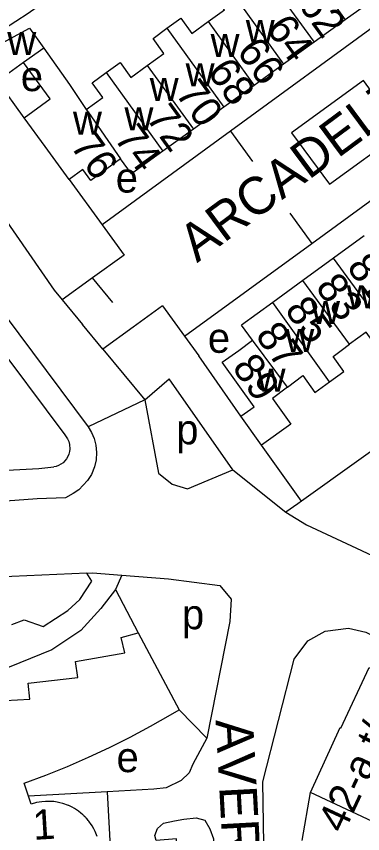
# Model space of a CAD drawing. Extents: x 159045 to 160918, y 380454 to 382516.
# Drawn here: x 159907.1 to 159953.3, y 381185.5 to 381294.6 of the extents above; entities that cross this region are included whole.
import ezdxf

# ---------------------------------------------------------------- set-up
doc = ezdxf.new("R2010")
doc.units = 0
for name, color, linetype in [('BLT_Basislijn', 7, 'Continuous'), ('BLT_Bebouwing', 7, 'Continuous'), ('BLT_Centroide', 7, 'Continuous'), ('BLT_Huisnummer', 7, 'Continuous'), ('BLT_Huisnummer_ tussenligend', 7, 'Continuous'), ('BLT_Huisnummer_reeks', 7, 'Continuous'), ('BLT_Onderverdeling_panden', 7, 'Continuous'), ('BLT_Straatnaam', 7, 'Continuous'), ('BLT_Vlakafsluiter', 7, 'Continuous')]:
    doc.layers.add(name, color=color, linetype=linetype)

msp = doc.modelspace()

# ---------------------------------------------------------------- linework, layer by layer
at = {"layer": 'BLT_Basislijn'}
for p, q in [((159908.11, 381281.06), (159904.56, 381285.94)), ((159935.67, 381279.29), (159938.6, 381275.24)), ((159914.12, 381272.81), (159918.53, 381266.79)), ((159943.62, 381268.35), (159946.55, 381264.3)), ((159918.53, 381266.79), (159921.46, 381262.74)), ((159921.46, 381262.74), (159917.25, 381259.69)), ((159917.25, 381259.69), (159913.19, 381256.75)), ((159919.97, 381256.4), (159917.25, 381259.69)), ((159926.6, 381255.94), (159922.69, 381253.11)), ((159926.6, 381255.94), (159929.53, 381251.89)), ((159918.63, 381250.17), (159915.91, 381253.46)), ((159922.69, 381253.11), (159918.63, 381250.17)), ((159929.53, 381251.89), (159931.45, 381249.26)), ((159937.08, 381241.22), (159931.45, 381249.26)), ((159924.23, 381243.4), (159927.5, 381246.19)), ((159935.99, 381234.04), (159927.5, 381246.19)), ((159945.18, 381229.88), (159939.82, 381237.36)), ((159921.17, 381219.99), (159920.31, 381218.08)), ((159920.31, 381218.08), (159923.34, 381212.26)), ((159928.81, 381202.01), (159932.52, 381198.22)), ((159919.19, 381191.05), (159908.72, 381190.46)), ((159919.19, 381191.05), (159921.42, 381152.27)), ((159945.23, 381184.53), (159946.37, 381190.94))]:
    msp.add_line(p, q, dxfattribs=at)
for points in [[(159922.02, 381304.7), (159920.78, 381303.64), (159908.65, 381294.99), (159905.36, 381292.86)], [(159955.92, 381294.07), (159935.67, 381279.29)], [(159893.26, 381286.23), (159903.61, 381270.27), (159912.13, 381258.03), (159913.19, 381256.75)], [(159935.67, 381279.29), (159918.53, 381266.79)], [(159946.55, 381264.3), (159966.8, 381279.05)], [(159893.74, 381267.45), (159894.15, 381266.87), (159894.27, 381266.7), (159894.43, 381266.57), (159894.62, 381266.47), (159894.82, 381266.42), (159896.18, 381266.21), (159896.62, 381266.1), (159896.93, 381265.95), (159897.25, 381265.71), (159897.51, 381265.42), (159898.11, 381264.62), (159916.68, 381239.8)], [(159929.53, 381251.89), (159946.55, 381264.3)], [(159979.08, 381254.54), (159974.83, 381251.12), (159945.18, 381229.88)], [(159903.41, 381252.27), (159913.54, 381238.71), (159913.91, 381238.18), (159914.07, 381237.85), (159914.18, 381237.44), (159914.23, 381236.83), (159914.18, 381236.49), (159914.08, 381236.13), (159913.97, 381235.83), (159913.78, 381235.51), (159913.34, 381235), (159913.04, 381234.79), (159912.72, 381234.61), (159912.38, 381234.49), (159912.07, 381234.43)], [(159918.63, 381250.17), (159924.23, 381243.4)], [(159924.23, 381243.4), (159926.05, 381233.6), (159927.87, 381232.12), (159929.95, 381231.49), (159935.99, 381234.04)], [(159916.68, 381239.8), (159917.11, 381239.05), (159917.46, 381238.22), (159917.69, 381237.35), (159917.8, 381236.36), (159917.72, 381235.4), (159917.5, 381234.43), (159917.11, 381233.43), (159916.6, 381232.64), (159915.43, 381231.36), (159914.68, 381230.88), (159913.63, 381230.33), (159909.88, 381230.17), (159899.63, 381229.43), (159893.68, 381228.6), (159892.29, 381228.37), (159890.03, 381230)], [(159903.29, 381233.88), (159910.07, 381234.23), (159912.07, 381234.43)], [(159935.99, 381234.04), (159943.08, 381228.38)], [(159945.18, 381229.88), (159944.69, 381229.53), (159943.08, 381228.38)], [(159943.08, 381228.38), (159945.84, 381226.69), (159951.19, 381224.2), (159969.56, 381215.61)], [(159916.51, 381220.26), (159902.43, 381219.63), (159889, 381218.04), (159873.47, 381214.14), (159858.6, 381210.32)], [(159906.49, 381213.39), (159908.14, 381214.02), (159910.66, 381213.12), (159913.95, 381215.25), (159915.58, 381216.73), (159917.16, 381219.19), (159916.51, 381220.26)], [(159916.51, 381220.26), (159917.23, 381220.3), (159921.17, 381219.99)], [(159921.17, 381219.99), (159927.39, 381219.51), (159934.27, 381218.62), (159935.77, 381216.77), (159935.61, 381213.81), (159932.52, 381198.22)], [(159920.31, 381218.08), (159918.35, 381215.52), (159915.68, 381212.61), (159911.81, 381210.01), (159904.67, 381207.12), (159894.1, 381203.61), (159883.02, 381200.84), (159873.71, 381199.46), (159866.94, 381199.18), (159863.04, 381198.97), (159861.77, 381198.79), (159860.95, 381198.37), (159860.14, 381197.68), (159859.83, 381196.79), (159859.77, 381195.84), (159861.04, 381172.11), (159861.76, 381170.59), (159862.22, 381170.04), (159863.02, 381169.74), (159864.09, 381169.54), (159865.1, 381169.55), (159866.56, 381169.54), (159866.32, 381174.68), (159886.83, 381175.88)], [(159940.11, 381184.05), (159940.01, 381192.4), (159944.2, 381208.75), (159946.02, 381211.2), (159948.33, 381212.51), (159951.45, 381212.88), (159953.74, 381212.37), (159972.67, 381202.84), (160031.14, 381175.38)], [(159932.52, 381198.22), (159930.65, 381194.73), (159930.18, 381193.58), (159929.09, 381192.54), (159927.07, 381191.58), (159925.43, 381191.4), (159919.19, 381191.05)], [(159929.92, 381152.96), (159928.45, 381184.78), (159925.74, 381184.52), (159925.57, 381185.23), (159925.93, 381186.14), (159926.73, 381186.86), (159928.19, 381187.18), (159929.46, 381187.37), (159931.1, 381187.55), (159932.24, 381187.24), (159932.92, 381186.09), (159933.4, 381184.77), (159934.9, 381151.48), (159935.2, 381145.67), (159934.69, 381143.88), (159931.98, 381139.74), (159916.65, 381131.18)]]:
    msp.add_lwpolyline(points, dxfattribs=at)
msp.add_lwpolyline([(159943.83, 381279.06), (159948.89, 381272.19), (159958.47, 381279.17), (159953.43, 381286.06)], close=True, dxfattribs=at)
at = {"layer": 'BLT_Bebouwing'}
for p, q in [((159955.08, 381297.1), (159951, 381294.16)), ((159951, 381294.16), (159946.83, 381291.15)), ((159946.83, 381291.15), (159942.77, 381288.22)), ((159908.04, 381288.45), (159904.56, 381285.94)), ((159911.58, 381283.6), (159908.04, 381288.45)), ((159942.77, 381288.22), (159938.83, 381285.38)), ((159938.83, 381285.38), (159934.8, 381282.47)), ((159908.11, 381281.06), (159911.58, 381283.6)), ((159934.8, 381282.47), (159930.73, 381279.53)), ((159910.93, 381277.25), (159908.11, 381281.06)), ((159930.73, 381279.53), (159926.65, 381276.59)), ((159914.12, 381272.81), (159910.93, 381277.25)), ((159915.96, 381274.15), (159914.12, 381272.81)), ((159953.52, 381265.29), (159949.45, 381262.33)), ((159949.45, 381262.33), (159945.34, 381259.35)), ((159945.34, 381259.35), (159941.31, 381256.42)), ((159941.31, 381256.42), (159937.13, 381253.39)), ((159938.6, 381251.37), (159937.13, 381253.39)), ((159939.82, 381237.36), (159937.08, 381241.22)), ((159923.34, 381212.26), (159928.81, 381202.01)), ((159908.72, 381190.46), (159908.14, 381192.18))]:
    msp.add_line(p, q, dxfattribs=at)
for points in [[(159932.68, 381293.91), (159934.86, 381295.48), (159933.43, 381297.45), (159935.2, 381298.72)], [(159927.19, 381293.02), (159929.05, 381294.36), (159930.51, 381292.34), (159932.68, 381293.91)], [(159902.05, 381289.41), (159908.85, 381293.03), (159910.74, 381290.37)], [(159924.57, 381288.07), (159926.79, 381289.66), (159925.33, 381291.68), (159927.19, 381293.02)], [(159910.74, 381290.37), (159914.19, 381285.51), (159916.4, 381282.18)], [(159919.06, 381287.11), (159920.93, 381288.46), (159922.36, 381286.47), (159924.57, 381288.07)], [(159916.4, 381282.18), (159918.61, 381283.78), (159917.19, 381285.76), (159919.06, 381287.11)], [(159926.65, 381276.59), (159922.46, 381273.57), (159921.01, 381275.58)], [(159921.01, 381275.58), (159917.01, 381272.7), (159915.96, 381274.15)], [(159957.04, 381251.87), (159955.17, 381250.52), (159953.78, 381252.43), (159951.58, 381250.82)], [(159937.08, 381241.22), (159938.82, 381242.46), (159934.58, 381248.41), (159936.81, 381250), (159938.6, 381251.37)], [(159948.88, 381245.79), (159950.82, 381247.17), (159949.37, 381249.2), (159950.46, 381250), (159951.58, 381250.82)], [(159943.3, 381245.11), (159945.33, 381246.65), (159946.93, 381244.4), (159948.88, 381245.79)], [(159943.3, 381245.11), (159941.27, 381243.58), (159943.72, 381240.14), (159939.82, 381237.36)], [(159895.61, 381200.84), (159898.02, 381200.89), (159899.29, 381196.25), (159902.23, 381197.32), (159902.09, 381200.89), (159904.43, 381201.51), (159903.89, 381203.14), (159908.88, 381203.42), (159908.68, 381205.55), (159915.31, 381206.33), (159914.98, 381208.44), (159921.56, 381209.6), (159921.1, 381211.66), (159923.34, 381212.26)], [(159946.37, 381190.94), (159950.31, 381199.62), (159950.43, 381199.56), (159954.21, 381207.63), (159966.54, 381201.88), (159966.14, 381201.03)], [(159908.14, 381192.18), (159911.03, 381193.27), (159913.89, 381194.43), (159916.71, 381195.67), (159919.5, 381196.98), (159922.26, 381198.36), (159924.98, 381199.81), (159927.66, 381201.33), (159928.81, 381202.01)], [(159966.14, 381201.03), (159964.42, 381197.35), (159959.79, 381187.41), (159957.89, 381188.29), (159957.34, 381187.12), (159954.65, 381187.07), (159946.37, 381190.94)], [(159917.86, 381185.08), (159917.61, 381185.73), (159917.42, 381186.1), (159917.2, 381186.48), (159916.99, 381186.81), (159916.86, 381186.99), (159916.75, 381187.14), (159916.67, 381187.23), (159916.58, 381187.35), (159916.48, 381187.46), (159916.41, 381187.54), (159916.35, 381187.6), (159916.34, 381187.61), (159916.33, 381187.63), (159916.31, 381187.65), (159916.26, 381187.69), (159916.24, 381187.72), (159916.23, 381187.73), (159916.21, 381187.75), (159916.15, 381187.8), (159916.1, 381187.86), (159916.04, 381187.91), (159915.96, 381187.99), (159915.86, 381188.08), (159915.7, 381188.21), (159915.4, 381188.44), (159915.12, 381188.64), (159914.86, 381188.8), (159914.52, 381189), (159914.1, 381189.2), (159914.07, 381189.21), (159914.04, 381189.22), (159914.03, 381189.23), (159913.93, 381189.27), (159913.8, 381189.32), (159913.55, 381189.41), (159913.28, 381189.49), (159912.9, 381189.59), (159912.51, 381189.67), (159912.08, 381189.74), (159911.51, 381189.77), (159910.96, 381189.77), (159910.47, 381189.72), (159909.76, 381189.6), (159909.08, 381189.39), (159908.72, 381190.46)]]:
    msp.add_lwpolyline(points, dxfattribs=at)
at = {"layer": 'BLT_Onderverdeling_panden'}
for p, q in [((159943.36, 381304.76), (159951, 381294.16)), ((159940.7, 381299.65), (159946.83, 381291.15)), ((159935.2, 381298.72), (159942.77, 381288.22)), ((159932.68, 381293.91), (159938.83, 381285.38)), ((159927.19, 381293.02), (159934.8, 381282.47)), ((159910.74, 381290.37), (159908.04, 381288.45)), ((159924.57, 381288.07), (159930.73, 381279.53)), ((159919.06, 381287.11), (159926.65, 381276.59)), ((159916.4, 381282.18), (159916.7, 381281.76)), ((159916.7, 381281.76), (159921.01, 381275.58)), ((159957.04, 381251.87), (159949.45, 381262.33)), ((159951.58, 381250.82), (159945.34, 381259.35)), ((159948.88, 381245.79), (159941.31, 381256.42)), ((159943.3, 381245.11), (159938.6, 381251.37))]:
    msp.add_line(p, q, dxfattribs=at)
at = {"layer": 'BLT_Vlakafsluiter'}
for p, q in [((159913.19, 381256.75), (159915.91, 381253.46)), ((159924.23, 381243.4), (159916.68, 381239.8))]:
    msp.add_line(p, q, dxfattribs=at)

# ---------------------------------------------------------------- texts
at = {"layer": 'BLT_Centroide'}
for s, p in [('w', (159937.72, 381291.06)), ('w', (159905.87, 381289.44)), ('w', (159933.02, 381289.19)), ('w', (159929.69, 381285.27)), ('e', (159907.67, 381284.63)), ('w', (159924.89, 381283.33)), ('w', (159914.64, 381278.8)), ('w', (159921.52, 381279.38)), ('e', (159920.35, 381271.08)), ('w', (159951.19, 381255.64)), ('w', (159946.44, 381253.53)), ('e', (159932.65, 381249.68)), ('w', (159943, 381249.77)), ('w', (159939.16, 381244.48)), ('p', (159928.43, 381237.46)), ('p', (159929.19, 381212.76)), ('e', (159920.46, 381193.67))]:
    msp.add_text(s, height=4, dxfattribs=at).set_placement(p)
at = {"layer": 'BLT_Huisnummer'}
for s, rotation, p in [('64', 305.797, (159940.32, 381293.01)), ('68', 305.797, (159932.48, 381287.2)), ('72', 305.797, (159924.3, 381281.05)), ('76', 305.7857, (159914.18, 381277.31)), ('81', 306.2008, (159951.09, 381261.12)), ('85', 305.4321, (159942.82, 381255.4)), ('89', 305.4338, (159935.79, 381247.72))]:
    msp.add_text(s, height=4, rotation=rotation, dxfattribs=at).set_placement(p)
at = {"layer": 'BLT_Huisnummer_ tussenligend'}
for s, rotation, p in [('62', 305.797, (159944.59, 381296.24)), ('66', 305.797, (159936.4, 381289.94)), ('70', 305.797, (159928.21, 381284.31)), ('74', 305.797, (159920.03, 381278.34)), ('83', 306.2008, (159946.91, 381258.42)), ('87', 305.4321, (159938.89, 381251.99))]:
    msp.add_text(s, height=4, rotation=rotation, dxfattribs=at).set_placement(p)
at = {"layer": 'BLT_Huisnummer_reeks'}
for s, rotation, p in [('42-a t/m g', 64.9917, (159950.79, 381185.34)), ('1', 3.4135, (159909.39, 381184.62))]:
    msp.add_text(s, height=4, rotation=rotation, dxfattribs=at).set_placement(p)
at = {"layer": 'BLT_Straatnaam'}
for s, height, rotation, p in [('ARCADELTSTRAAT', 5, 36.5844, (159931.21, 381261.64)), ('AVERKAMPSTRAAT', 4.9999, 273.1325, (159933.68, 381200.63))]:
    msp.add_text(s, height=height, rotation=rotation, dxfattribs=at).set_placement(p)

doc.saveas('drawing.dxf')
